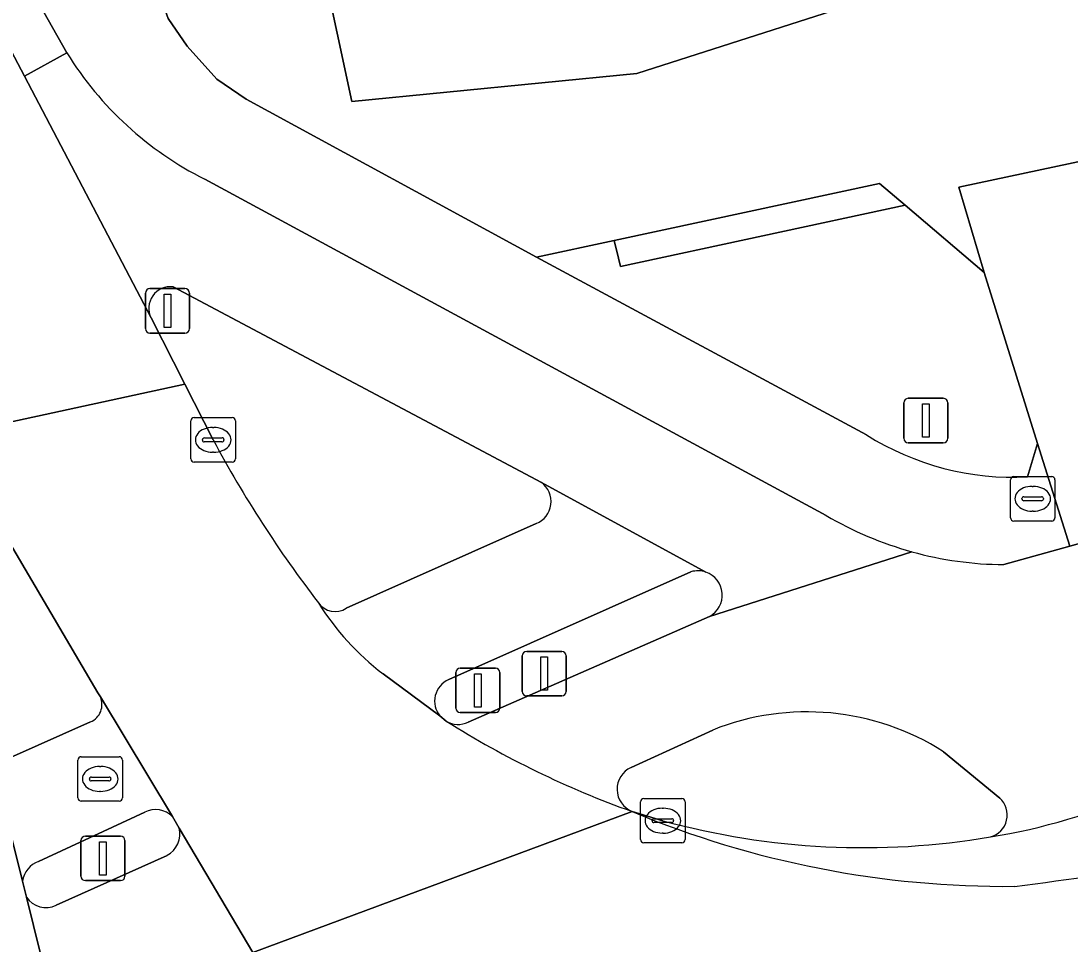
# Model space of a CAD drawing. Extents: x 159279 to 160377, y 384531 to 385888.
# Drawn here: x 159975.03 to 159998.63, y 384597.13 to 384617.89 of the extents above; entities that cross this region are included whole.
import ezdxf

# ---------------------------------------------------------------- set-up
doc = ezdxf.new("R2010")
doc.units = 0
for name, color, linetype in [('IMGEO_Drukknoppaal', 7, 'Continuous'), ('IMGEO_Erf', 7, 'Continuous'), ('IMGEO_Fietspad_open', 7, 'Continuous'), ('IMGEO_Groenvoorziening', 7, 'Continuous'), ('IMGEO_Haag', 7, 'Continuous'), ('IMGEO_Kolk', 7, 'Continuous'), ('IMGEO_Lichtmast', 7, 'Continuous'), ('IMGEO_Pand', 7, 'Continuous'), ('IMGEO_Rijbaan_lokaal_gesloten', 7, 'Continuous'), ('IMGEO_Rijbaan_lokaal_open', 7, 'Continuous'), ('IMGEO_Rijbaan_regionaal_gesloten', 7, 'Continuous'), ('IMGEO_Rioolput', 7, 'Continuous'), ('IMGEO_Verkeersbordpaal', 7, 'Continuous'), ('IMGEO_Verkeerseiland_gesloten', 7, 'Continuous'), ('IMGEO_Verkeersregelinstallatiepaal', 7, 'Continuous'), ('IMGEO_Voetpad_open', 7, 'Continuous')]:
    doc.layers.add(name, color=color, linetype=linetype)

msp = doc.modelspace()

# ---------------------------------------------------------------- linework, layer by layer
at = {"layer": 'IMGEO_Drukknoppaal'}
for p, q in [((159986.304, 384602.81), (159986.304, 384603.61)), ((159986.304, 384603.61), (159986.304, 384602.81)), ((159986.404, 384603.71), (159987.194, 384603.71)), ((159987.194, 384603.71), (159986.404, 384603.71)), ((159987.294, 384603.61), (159987.294, 384602.81)), ((159987.294, 384602.81), (159987.294, 384603.61)), ((159987.194, 384602.71), (159986.404, 384602.71)), ((159986.404, 384602.71), (159987.194, 384602.71))]:
    msp.add_line(p, q, dxfattribs=at)
msp.add_lwpolyline([(159986.724, 384603.585), (159986.874, 384603.585), (159986.874, 384602.835), (159986.724, 384602.835), (159986.724, 384603.585)], dxfattribs=at)
for centre, start, end in [((159986.404, 384603.61), 90, 180), ((159986.404, 384603.61), 90, 180), ((159987.194, 384603.61), 0, 90), ((159987.194, 384603.61), 360, 90), ((159986.404, 384602.81), 180, 270), ((159986.404, 384602.81), 180, 270), ((159987.194, 384602.81), 270, 0), ((159987.194, 384602.81), 270, 0)]:
    msp.add_arc(centre, 0.1, start, end, dxfattribs=at)
at = {"layer": 'IMGEO_Erf'}
for points in [[(160011.237, 384634.358), (160011.297, 384634.075), (160011.515, 384633.037), (160011.69, 384632.205), (160012.697, 384632.417), (160013.12, 384630.406), (160015.037, 384630.809), (160016.519, 384623.743), (160017.106, 384623.869), (160017.988, 384619.767), (160000.666, 384616.097), (160000, 384619.242), (159999.458, 384621.801), (159994.77, 384620.814), (159995.205, 384618.742), (159988.881, 384616.711), (159982.467, 384616.083), (159979.436, 384630.236), (159977.357, 384640.023), (159978.276, 384640.219), (159978.561, 384642.486)], [(159977.714, 384619.681), (159978.336, 384617.948), (159978.762, 384617.324), (159979.434, 384616.584), (159980.096, 384616.132), (159986.626, 384612.578), (159988.376, 384612.955), (159994.345, 384614.239), (159994.919, 384613.748), (159996.694, 384612.231), (159996.126, 384614.153), (160001.627, 384615.32), (160033.13, 384622), (160021.326, 384629.213), (160011.691, 384635.101), (160011.237, 384634.358)]]:
    msp.add_lwpolyline(points, dxfattribs=at)
at = {"layer": 'IMGEO_Fietspad_open'}
for points in [[(159976.059, 384617.174), (159975.103, 384616.651), (159977.954, 384611.211)], [(160031.619, 384616.431), (160029.984, 384615.83), (160022.79, 384613.575), (160022.596, 384614.106), (160021.855, 384613.863), (160022.031, 384613.346), (160003.963, 384607.589), (159998.622, 384606.08), (159997.142, 384605.662)], [(159993.142, 384606.767), (159979.16, 384614.334)], [(159978.447, 384611.909), (159986.737, 384607.51), (159990.437, 384605.492)], [(159995.069, 384605.951), (159990.516, 384604.494), (159985.086, 384602.119)], [(159990.516, 384604.494), (159995.069, 384605.951)], [(159988.753, 384601.101), (159990.589, 384601.94)], [(159995.785, 384601.453), (159997.049, 384600.411)], [(159980.241, 384596.935), (159978.586, 384599.736)], [(159978.315, 384599.121), (159975.82, 384598)], [(159975.148, 384598.183), (159975.95, 384594.935)]]:
    msp.add_lwpolyline(points, dxfattribs=at)
for centre, radius, start, end in [((159982.636, 384621.243), 7.734, 211.741, 243.29), ((159978.386, 384611.429), 0.484, 82.8113, 206.7213), ((159997.215, 384613.703), 8.043, 239.5749, 254.524), ((159997.194, 384613.615), 7.953, 254.5021, 269.6248), ((159990.257, 384604.976), 0.547, 298.2898, 70.7622), ((159992.712, 384596.632), 5.717, 57.4874, 111.8037), ((159984.859, 384602.584), 0.518, 239.1089, 296.0129), ((159996.03, 384620.356), 21.509, 237.8772, 250.2927), ((159988.979, 384600.609), 0.541, 114.6971, 248.0692), ((159994.589, 384613.35), 13.998, 279.2469, 293.8556), ((159996.703, 384600.03), 0.514, 285.236, 47.7083), ((159978.055, 384599.603), 0.547, 298.3448, 14.0938), ((159975.588, 384598.475), 0.528, 213.5389, 295.9941)]:
    msp.add_arc(centre, radius, start, end, dxfattribs=at)
at = {"layer": 'IMGEO_Groenvoorziening'}
msp.add_lwpolyline([(159994.345, 384614.239), (159988.376, 384612.955), (159988.469, 384612.557), (159988.513, 384612.37), (159994.919, 384613.748)], close=True, dxfattribs=at)
msp.add_lwpolyline([(159997.672, 384607.635), (159997.898, 384608.39), (159996.694, 384612.231), (159994.919, 384613.748), (159988.513, 384612.37), (159988.469, 384612.557), (159988.376, 384612.955), (159986.626, 384612.578), (159994.05, 384608.579)], dxfattribs=at)
msp.add_arc((159997.356, 384613.844), 6.217, 237.8716, 272.9124, dxfattribs=at)
at = {"layer": 'IMGEO_Haag'}
msp.add_lwpolyline([(159994.345, 384614.239), (159988.376, 384612.955), (159988.469, 384612.557), (159988.513, 384612.37), (159994.919, 384613.748)], close=True, dxfattribs=at)
at = {"layer": 'IMGEO_Kolk'}
for p, q in [((159978.925, 384608.969), (159979.777, 384608.969)), ((159978.85, 384608.043), (159978.85, 384608.895)), ((159979.338, 384608.749), (159979.363, 384608.749)), ((159979.851, 384608.895), (159979.851, 384608.043)), ((159979.152, 384608.512), (159979.55, 384608.512)), ((159979.109, 384608.463), (159979.109, 384608.475)), ((159979.547, 384608.426), (159979.149, 384608.426)), ((159979.593, 384608.475), (159979.593, 384608.463)), ((159979.361, 384608.189), (159979.336, 384608.189)), ((159979.777, 384607.969), (159978.925, 384607.969)), ((159988.967, 384599.475), (159988.967, 384600.327)), ((159989.042, 384600.401), (159989.894, 384600.401)), ((159989.968, 384600.327), (159989.968, 384599.475)), ((159989.455, 384600.181), (159989.48, 384600.181)), ((159989.226, 384599.895), (159989.226, 384599.907)), ((159989.664, 384599.858), (159989.266, 384599.858)), ((159989.269, 384599.944), (159989.667, 384599.944)), ((159989.71, 384599.907), (159989.71, 384599.895)), ((159989.478, 384599.621), (159989.453, 384599.621)), ((159989.894, 384599.401), (159989.042, 384599.401))]:
    msp.add_line(p, q, dxfattribs=at)
for points in [[(159978.925, 384608.969), (159979.777, 384608.969)], [(159978.85, 384608.043), (159978.85, 384608.895)], [(159979.851, 384608.895), (159979.851, 384608.043)], [(159979.777, 384607.969), (159978.925, 384607.969)], [(159988.967, 384599.475), (159988.967, 384600.327)], [(159989.042, 384600.401), (159989.894, 384600.401)], [(159989.968, 384600.327), (159989.968, 384599.475)], [(159989.894, 384599.401), (159989.042, 384599.401)]]:
    msp.add_lwpolyline(points, dxfattribs=at)
for centre, radius, start, end in [((159978.927, 384608.893), 0.0765, 91.552, 178.448), ((159978.927, 384608.893), 0.0765, 91.552, 178.448), ((159979.775, 384608.893), 0.0765, 1.552, 88.448), ((159979.775, 384608.893), 0.0765, 1.552, 88.448), ((159979.149, 384608.472), 0.0403, 85.8775, 175.7526), ((159979.554, 384608.474), 0.0386, 1.7309, 96.639), ((159979.146, 384608.462), 0.0366, 178.938, 274.7102), ((159979.55, 384608.469), 0.043, 264.8664, 352.4533), ((159978.927, 384608.045), 0.0765, 181.552, 268.448), ((159978.927, 384608.045), 0.0765, 181.552, 268.448), ((159979.775, 384608.045), 0.0765, 271.552, 358.448), ((159979.775, 384608.045), 0.0765, 271.552, 358.448), ((159989.044, 384600.325), 0.0765, 91.552, 178.448), ((159989.044, 384600.325), 0.0765, 91.552, 178.448), ((159989.892, 384600.325), 0.0765, 1.552, 88.448), ((159989.892, 384600.325), 0.0765, 1.552, 88.448), ((159989.266, 384599.904), 0.0403, 85.8775, 175.7526), ((159989.263, 384599.894), 0.0366, 178.938, 274.7102), ((159989.667, 384599.901), 0.043, 264.8664, 352.4533), ((159989.671, 384599.906), 0.0386, 1.7309, 96.639), ((159989.044, 384599.477), 0.0765, 181.552, 268.448), ((159989.044, 384599.477), 0.0765, 181.552, 268.448), ((159989.892, 384599.477), 0.0765, 271.552, 358.448), ((159989.892, 384599.477), 0.0765, 271.552, 358.448)]:
    msp.add_arc(centre, radius, start, end, dxfattribs=at)
for centre, major_axis, ratio, start_param, end_param in [((159979.337, 384608.469), (-0.387, 0.002), 0.722429, 4.712389, 7.853982), ((159979.362, 384608.469), (-0.39, 0.002), 0.717154, 1.570796, 4.712389), ((159989.454, 384599.901), (-0.387, 0.002), 0.722429, 4.712389, 7.853982), ((159989.479, 384599.901), (-0.39, 0.002), 0.717154, 1.570796, 4.712389)]:
    msp.add_ellipse(centre, major_axis=major_axis, ratio=ratio, start_param=start_param, end_param=end_param, dxfattribs=at)
at = {"layer": 'IMGEO_Lichtmast'}
for p, q in [((159977.925, 384611.871), (159978.715, 384611.871)), ((159978.715, 384611.871), (159977.925, 384611.871)), ((159977.825, 384610.971), (159977.825, 384611.771)), ((159977.825, 384611.771), (159977.825, 384610.971)), ((159978.815, 384611.771), (159978.815, 384610.971)), ((159978.815, 384610.971), (159978.815, 384611.771)), ((159978.715, 384610.871), (159977.925, 384610.871)), ((159977.925, 384610.871), (159978.715, 384610.871))]:
    msp.add_line(p, q, dxfattribs=at)
msp.add_lwpolyline([(159978.245, 384611.746), (159978.395, 384611.746), (159978.395, 384610.996), (159978.245, 384610.996), (159978.245, 384611.746)], dxfattribs=at)
for centre, start, end in [((159977.925, 384611.771), 90, 180), ((159977.925, 384611.771), 90, 180), ((159978.715, 384611.771), 0, 90), ((159978.715, 384611.771), 360, 90), ((159977.925, 384610.971), 180, 270), ((159977.925, 384610.971), 180, 270), ((159978.715, 384610.971), 270, 0), ((159978.715, 384610.971), 270, 0)]:
    msp.add_arc(centre, 0.1, start, end, dxfattribs=at)
at = {"layer": 'IMGEO_Pand'}
msp.add_lwpolyline([(159978.561, 384642.486), (159978.276, 384640.219), (159977.357, 384640.023), (159979.436, 384630.236), (159982.467, 384616.083), (159988.881, 384616.711), (159995.205, 384618.742), (159994.77, 384620.814), (159999.458, 384621.801), (160000, 384619.242), (160000.666, 384616.097), (160017.988, 384619.767), (160017.106, 384623.869), (160016.519, 384623.743), (160015.037, 384630.809), (160013.12, 384630.406), (160012.697, 384632.417), (160011.69, 384632.205), (160011.515, 384633.037), (160011.297, 384634.075), (160011.237, 384634.358), (160000, 384641.253), (159988.557, 384648.274)], dxfattribs=at)
at = {"layer": 'IMGEO_Rijbaan_lokaal_gesloten'}
for points in [[(159979.351, 384608.469), (159978.711, 384609.725), (159968.03, 384607.407), (159969.831, 384602.389), (159970.559, 384599.754)], [(159973.702, 384607.961), (159976.759, 384602.774), (159976.813, 384602.684), (159978.438, 384599.994), (159978.586, 384599.736), (159980.241, 384596.935), (159988.777, 384600.107)], [(159970.708, 384592.203), (159975.95, 384594.935), (159975.148, 384598.183), (159975.062, 384598.542), (159974.262, 384601.695), (159972.757, 384607.613)], [(159984.593, 384602.14), (159984.453, 384602.257), (159983.172, 384603.207)]]:
    msp.add_lwpolyline(points, dxfattribs=at)
for centre, radius, start, end in [((160002.93, 384621.099), 26.749, 208.1757, 217.5284), ((159986.748, 384607.925), 5.92, 211.8011, 232.8354), ((159996.03, 384620.356), 21.509, 237.8772, 250.2927)]:
    msp.add_arc(centre, radius, start, end, dxfattribs=at)
at = {"layer": 'IMGEO_Rijbaan_lokaal_open'}
for points in [[(159961.483, 384643.929), (159962.02, 384636.159), (159962.027, 384636.063), (159962.342, 384631.357), (159962.368, 384631.057), (159962.509, 384629.437), (159965.943, 384613.213), (159968.03, 384607.407), (159978.711, 384609.725), (159977.954, 384611.211), (159975.103, 384616.651), (159972.138, 384622.291), (159971.129, 384624.646), (159970.389, 384627.135), (159969.852, 384630.499), (159969.246, 384634.671), (159968.977, 384639.313), (159968.642, 384649.632), (159969.222, 384660.175), (159969.225, 384660.781), (159971.306, 384675.134), (159971.729, 384678.051), (159971.743, 384678.16), (159971.827, 384678.621)], [(159970.156, 384637.242), (159970.004, 384639.414), (159970.126, 384648.473), (159970.135, 384653.22), (159970.142, 384654.68), (159970.019, 384656.136), (159969.767, 384657.574), (159969.387, 384658.984), (159969.371, 384659.033), (159969.222, 384660.175), (159968.642, 384649.632), (159968.977, 384639.313), (159969.246, 384634.671), (159969.852, 384630.499), (159970.389, 384627.135), (159971.129, 384624.646), (159972.138, 384622.291), (159975.103, 384616.651), (159976.059, 384617.174), (159975.124, 384618.837)], [(159989.468, 384599.901), (159988.777, 384600.107)]]:
    msp.add_lwpolyline(points, dxfattribs=at)
for centre, radius, start, end in [((159994.589, 384613.35), 13.998, 279.2469, 293.8556), ((159997.184, 384620.25), 21.827, 247.3469, 270.5177), ((159993.983, 384616.385), 17.091, 254.6823, 279.6162), ((159987.319, 384678.902), 81.105, 277.12655, 282.42163)]:
    msp.add_arc(centre, radius, start, end, dxfattribs=at)
at = {"layer": 'IMGEO_Rijbaan_regionaal_gesloten'}
msp.add_lwpolyline([(159988.777, 384600.107), (159980.241, 384596.935), (159981.629, 384594.779)], dxfattribs=at)
for centre, radius, start, end in [((159997.184, 384620.25), 21.827, 247.3469, 270.5177), ((159987.319, 384678.902), 81.105, 277.12655, 282.42163)]:
    msp.add_arc(centre, radius, start, end, dxfattribs=at)
at = {"layer": 'IMGEO_Rioolput'}
for p, q in [((159997.289, 384606.717), (159997.289, 384607.569)), ((159997.364, 384607.643), (159998.216, 384607.643)), ((159998.29, 384607.569), (159998.29, 384606.717)), ((159997.777, 384607.423), (159997.802, 384607.423)), ((159997.548, 384607.137), (159997.548, 384607.149)), ((159997.986, 384607.1), (159997.588, 384607.1)), ((159997.591, 384607.186), (159997.989, 384607.186)), ((159998.032, 384607.149), (159998.032, 384607.137)), ((159997.8, 384606.863), (159997.775, 384606.863)), ((159998.216, 384606.643), (159997.364, 384606.643)), ((159976.308, 384600.414), (159976.308, 384601.266)), ((159976.383, 384601.34), (159977.235, 384601.34)), ((159977.309, 384601.266), (159977.309, 384600.414)), ((159976.796, 384601.12), (159976.821, 384601.12)), ((159976.567, 384600.834), (159976.567, 384600.846)), ((159977.005, 384600.797), (159976.607, 384600.797)), ((159976.61, 384600.883), (159977.008, 384600.883)), ((159977.051, 384600.846), (159977.051, 384600.834)), ((159976.819, 384600.56), (159976.794, 384600.56)), ((159977.235, 384600.34), (159976.383, 384600.34))]:
    msp.add_line(p, q, dxfattribs=at)
for points in [[(159997.289, 384606.717), (159997.289, 384607.569)], [(159997.364, 384607.643), (159998.216, 384607.643)], [(159998.29, 384607.569), (159998.29, 384606.717)], [(159998.216, 384606.643), (159997.364, 384606.643)], [(159976.308, 384600.414), (159976.308, 384601.266)], [(159976.383, 384601.34), (159977.235, 384601.34)], [(159977.309, 384601.266), (159977.309, 384600.414)], [(159977.235, 384600.34), (159976.383, 384600.34)]]:
    msp.add_lwpolyline(points, dxfattribs=at)
for centre, radius, start, end in [((159997.366, 384607.567), 0.0765, 91.552, 178.448), ((159997.366, 384607.567), 0.0765, 91.552, 178.448), ((159998.214, 384607.567), 0.0765, 1.552, 88.448), ((159998.214, 384607.567), 0.0765, 1.552, 88.448), ((159997.588, 384607.146), 0.0403, 85.8775, 175.7526), ((159997.585, 384607.136), 0.0366, 178.938, 274.7102), ((159997.989, 384607.143), 0.043, 264.8664, 352.4533), ((159997.993, 384607.148), 0.0386, 1.7309, 96.639), ((159997.366, 384606.719), 0.0765, 181.552, 268.448), ((159997.366, 384606.719), 0.0765, 181.552, 268.448), ((159998.214, 384606.719), 0.0765, 271.552, 358.448), ((159998.214, 384606.719), 0.0765, 271.552, 358.448), ((159976.385, 384601.264), 0.0765, 91.552, 178.448), ((159976.385, 384601.264), 0.0765, 91.552, 178.448), ((159977.233, 384601.264), 0.0765, 1.552, 88.448), ((159977.233, 384601.264), 0.0765, 1.552, 88.448), ((159976.607, 384600.843), 0.0403, 85.8775, 175.7526), ((159976.604, 384600.833), 0.0366, 178.938, 274.7102), ((159977.008, 384600.84), 0.043, 264.8664, 352.4533), ((159977.012, 384600.845), 0.0386, 1.7309, 96.639), ((159976.385, 384600.416), 0.0765, 181.552, 268.448), ((159976.385, 384600.416), 0.0765, 181.552, 268.448), ((159977.233, 384600.416), 0.0765, 271.552, 358.448), ((159977.233, 384600.416), 0.0765, 271.552, 358.448)]:
    msp.add_arc(centre, radius, start, end, dxfattribs=at)
for centre, major_axis, ratio, start_param, end_param in [((159997.776, 384607.143), (-0.387, 0.002), 0.722429, 4.712389, 7.853982), ((159997.801, 384607.143), (-0.39, 0.002), 0.717154, 1.570796, 4.712389), ((159976.795, 384600.84), (-0.387, 0.002), 0.722429, 4.712389, 7.853982), ((159976.82, 384600.84), (-0.39, 0.002), 0.717154, 1.570796, 4.712389)]:
    msp.add_ellipse(centre, major_axis=major_axis, ratio=ratio, start_param=start_param, end_param=end_param, dxfattribs=at)
at = {"layer": 'IMGEO_Verkeersbordpaal'}
for p, q in [((159994.888, 384608.503), (159994.888, 384609.303)), ((159994.888, 384609.303), (159994.888, 384608.503)), ((159994.988, 384609.403), (159995.778, 384609.403)), ((159995.778, 384609.403), (159994.988, 384609.403)), ((159995.878, 384609.303), (159995.878, 384608.503)), ((159995.878, 384608.503), (159995.878, 384609.303)), ((159995.778, 384608.403), (159994.988, 384608.403)), ((159994.988, 384608.403), (159995.778, 384608.403))]:
    msp.add_line(p, q, dxfattribs=at)
msp.add_lwpolyline([(159995.308, 384609.278), (159995.458, 384609.278), (159995.458, 384608.528), (159995.308, 384608.528), (159995.308, 384609.278)], dxfattribs=at)
for centre, start, end in [((159994.988, 384609.303), 90, 180), ((159994.988, 384609.303), 90, 180), ((159995.778, 384609.303), 0, 90), ((159995.778, 384609.303), 360, 90), ((159994.988, 384608.503), 180, 270), ((159994.988, 384608.503), 180, 270), ((159995.778, 384608.503), 270, 0), ((159995.778, 384608.503), 270, 0)]:
    msp.add_arc(centre, 0.1, start, end, dxfattribs=at)
at = {"layer": 'IMGEO_Verkeerseiland_gesloten'}
for points in [[(159986.737, 384607.51), (159978.447, 384611.909)], [(159977.954, 384611.211), (159978.711, 384609.725), (159979.351, 384608.469)], [(159976.813, 384602.684), (159976.759, 384602.774), (159973.702, 384607.961)], [(159982.345, 384604.683), (159986.617, 384606.584)], [(159990.1, 384605.5), (159984.649, 384603.075)], [(159985.086, 384602.119), (159990.516, 384604.494)], [(159974.787, 384601.32), (159976.594, 384602.125)], [(159984.453, 384602.257), (159984.593, 384602.14)], [(159990.589, 384601.94), (159988.753, 384601.101)], [(159997.049, 384600.411), (159995.785, 384601.453)], [(159977.81, 384600.09), (159975.422, 384598.981)], [(159978.586, 384599.736), (159978.438, 384599.994)], [(159988.777, 384600.107), (159989.468, 384599.901)], [(159975.82, 384598), (159978.315, 384599.121)], [(159975.062, 384598.542), (159975.148, 384598.183)]]:
    msp.add_lwpolyline(points, dxfattribs=at)
for centre, radius, start, end in [((159978.386, 384611.429), 0.484, 82.8113, 206.7213), ((160002.93, 384621.099), 26.749, 208.1757, 217.5284), ((159986.417, 384607.081), 0.535, 291.937, 53.2954), ((159990.255, 384604.941), 0.581, 71.763, 105.5172), ((159990.257, 384604.976), 0.547, 298.2898, 70.7622), ((159982.092, 384605.058), 0.453, 214.0407, 303.9717), ((159984.859, 384602.592), 0.526, 113.5014, 219.5495), ((159976.426, 384602.513), 0.423, 293.3687, 23.8437), ((159992.712, 384596.632), 5.717, 57.4874, 111.8037), ((159984.859, 384602.584), 0.518, 239.1089, 296.0129), ((159988.979, 384600.609), 0.541, 114.6971, 248.0692), ((159996.703, 384600.03), 0.514, 285.236, 47.7083), ((159978.057, 384599.604), 0.545, 45.6689, 116.9484), ((159993.983, 384616.385), 17.091, 254.6823, 279.6162), ((159978.055, 384599.603), 0.547, 298.3448, 14.0938), ((159975.59, 384598.476), 0.532, 108.42, 172.8734), ((159975.588, 384598.475), 0.528, 213.5389, 295.9941)]:
    msp.add_arc(centre, radius, start, end, dxfattribs=at)
at = {"layer": 'IMGEO_Verkeersregelinstallatiepaal'}
for p, q in [((159984.911, 384603.332), (159985.701, 384603.332)), ((159985.701, 384603.332), (159984.911, 384603.332)), ((159984.811, 384602.432), (159984.811, 384603.232)), ((159984.811, 384603.232), (159984.811, 384602.432)), ((159985.801, 384603.232), (159985.801, 384602.432)), ((159985.801, 384602.432), (159985.801, 384603.232)), ((159985.701, 384602.332), (159984.911, 384602.332)), ((159984.911, 384602.332), (159985.701, 384602.332)), ((159976.476, 384599.552), (159977.266, 384599.552)), ((159977.266, 384599.552), (159976.476, 384599.552)), ((159976.376, 384598.652), (159976.376, 384599.452)), ((159976.376, 384599.452), (159976.376, 384598.652)), ((159977.366, 384599.452), (159977.366, 384598.652)), ((159977.366, 384598.652), (159977.366, 384599.452)), ((159977.266, 384598.552), (159976.476, 384598.552)), ((159976.476, 384598.552), (159977.266, 384598.552))]:
    msp.add_line(p, q, dxfattribs=at)
for points in [[(159985.231, 384603.207), (159985.381, 384603.207), (159985.381, 384602.457), (159985.231, 384602.457), (159985.231, 384603.207)], [(159976.796, 384599.427), (159976.946, 384599.427), (159976.946, 384598.677), (159976.796, 384598.677), (159976.796, 384599.427)]]:
    msp.add_lwpolyline(points, dxfattribs=at)
for centre, start, end in [((159984.911, 384603.232), 90, 180), ((159984.911, 384603.232), 90, 180), ((159985.701, 384603.232), 0, 90), ((159985.701, 384603.232), 360, 90), ((159984.911, 384602.432), 180, 270), ((159984.911, 384602.432), 180, 270), ((159985.701, 384602.432), 270, 0), ((159985.701, 384602.432), 270, 0), ((159976.476, 384599.452), 90, 180), ((159976.476, 384599.452), 90, 180), ((159977.266, 384599.452), 0, 90), ((159977.266, 384599.452), 360, 90), ((159976.476, 384598.652), 180, 270), ((159976.476, 384598.652), 180, 270), ((159977.266, 384598.652), 270, 0), ((159977.266, 384598.652), 270, 0)]:
    msp.add_arc(centre, 0.1, start, end, dxfattribs=at)
at = {"layer": 'IMGEO_Voetpad_open'}
for points in [[(160046.458, 384624.864), (160035.102, 384622.424), (160033.261, 384622.028), (160033.13, 384622), (160001.627, 384615.32), (159996.126, 384614.153), (159996.694, 384612.231), (159997.898, 384608.39), (159998.622, 384606.08), (160003.963, 384607.589), (160002.156, 384613.569), (160030.96, 384619.662), (160031.619, 384616.431)], [(159994.05, 384608.579), (159986.626, 384612.578), (159980.096, 384616.132), (159979.434, 384616.584), (159978.762, 384617.324), (159978.336, 384617.948), (159977.714, 384619.681)], [(159975.124, 384618.837), (159976.059, 384617.174)], [(159979.16, 384614.334), (159993.142, 384606.767)], [(159997.142, 384605.662), (159998.622, 384606.08), (159997.898, 384608.39), (159997.672, 384607.635)], [(159990.437, 384605.492), (159986.737, 384607.51)], [(159986.617, 384606.584), (159982.345, 384604.683)], [(159984.649, 384603.075), (159990.1, 384605.5)], [(159983.172, 384603.207), (159984.453, 384602.257)], [(159978.438, 384599.994), (159976.813, 384602.684)], [(159976.594, 384602.125), (159974.787, 384601.32)], [(159974.262, 384601.695), (159975.062, 384598.542)], [(159975.422, 384598.981), (159977.81, 384600.09)]]:
    msp.add_lwpolyline(points, dxfattribs=at)
for centre, radius, start, end in [((159982.636, 384621.243), 7.734, 211.741, 243.29), ((159997.356, 384613.844), 6.217, 237.8716, 272.9124), ((159986.417, 384607.081), 0.535, 291.937, 53.2954), ((159997.215, 384613.703), 8.043, 239.5749, 254.524), ((159997.194, 384613.615), 7.953, 254.5021, 269.6248), ((159990.255, 384604.941), 0.581, 71.763, 105.5172), ((159982.092, 384605.058), 0.453, 214.0407, 303.9717), ((159986.748, 384607.925), 5.92, 211.8011, 232.8354), ((159984.859, 384602.592), 0.526, 113.5014, 219.5495), ((159976.426, 384602.513), 0.423, 293.3687, 23.8437), ((159978.057, 384599.604), 0.545, 45.6689, 116.9484), ((159975.59, 384598.476), 0.532, 108.42, 172.8734)]:
    msp.add_arc(centre, radius, start, end, dxfattribs=at)

doc.saveas('drawing.dxf')
